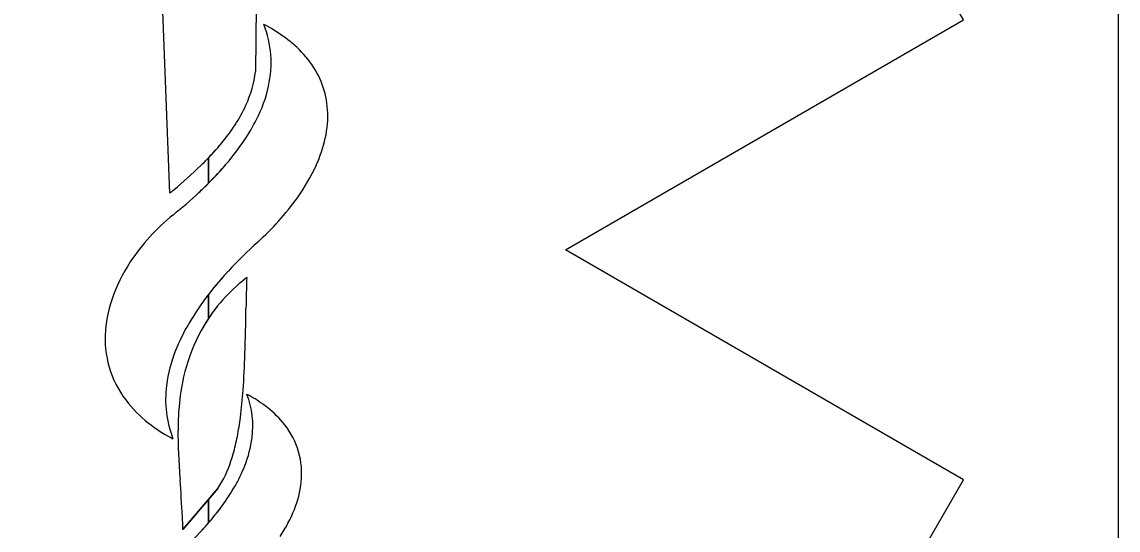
# Model space of a CAD drawing. Extents: x 42133 to 45533, y 41351 to 47951.
# Drawn here: x 42701.12 to 42722.07, y 47508.79 to 47518.5 of the extents above; entities that cross this region are included whole.
import ezdxf

# ---------------------------------------------------------------- set-up
doc = ezdxf.new("R2010")
doc.units = 0
doc.layers.add('P_TRAF_SIGN_SignDetails', color=7, linetype='Continuous')

msp = doc.modelspace()

# ---------------------------------------------------------------- linework, layer by layer
at = {"layer": 'P_TRAF_SIGN_SignDetails'}
msp.add_line((42722.068, 47529.911), (42722.068, 47498.42), dxfattribs=at)
msp.add_lwpolyline([(42711.503, 47514.146), (42719.114, 47518.54), (42715.528, 47524.752), (42707.917, 47520.358), (42707.917, 47529.146), (42700.744, 47529.146), (42700.744, 47520.358), (42693.134, 47524.752), (42689.547, 47518.54), (42697.158, 47514.146), (42689.547, 47509.752), (42693.134, 47503.54), (42700.744, 47507.934), (42700.744, 47499.146), (42707.917, 47499.146), (42707.917, 47507.934), (42715.528, 47503.54), (42719.114, 47509.752)], close=True, dxfattribs=at)
for points in [[(42704.681, 47527.161), (42704.681, 47529.146), (42700.744, 47529.146), (42700.744, 47520.358), (42693.134, 47524.752), (42689.547, 47518.54), (42697.158, 47514.146), (42689.547, 47509.752), (42693.134, 47503.54), (42700.744, 47507.934), (42700.744, 47499.146), (42707.917, 47499.146), (42707.917, 47507.934), (42715.528, 47503.54), (42719.114, 47509.752), (42711.503, 47514.146), (42719.114, 47518.54), (42715.528, 47524.752), (42707.917, 47520.358), (42707.917, 47529.146), (42704.683, 47529.146), (42704.683, 47527.161)], [(42704.681, 47527.161), (42704.681, 47529.146), (42700.744, 47529.146), (42700.744, 47520.358), (42693.134, 47524.752), (42689.547, 47518.54), (42697.158, 47514.146), (42689.547, 47509.752), (42693.134, 47503.54), (42700.744, 47507.934), (42700.744, 47499.146), (42707.917, 47499.146), (42707.917, 47507.934), (42715.528, 47503.54), (42719.114, 47509.752), (42711.503, 47514.146), (42719.114, 47518.54), (42715.528, 47524.752), (42707.917, 47520.358), (42707.917, 47529.146), (42704.683, 47529.146), (42704.683, 47527.161)], [(42705.672, 47526.247), (42705.578, 47517.553)], [(42705.672, 47526.247), (42705.578, 47517.553)], [(42705.672, 47526.247), (42705.578, 47517.553)], [(42703.941, 47515.228), (42703.637, 47523.173)], [(42703.941, 47515.228), (42703.637, 47523.173)], [(42703.941, 47515.228), (42703.637, 47523.173)], [(42704.681, 47515.416), (42704.681, 47515.901)], [(42704.681, 47515.416), (42704.681, 47515.901)], [(42704.683, 47515.903), (42704.683, 47515.418)], [(42704.683, 47515.903), (42704.683, 47515.418)], [(42704.681, 47512.834), (42704.681, 47513.292)], [(42704.681, 47512.834), (42704.681, 47513.292)], [(42704.683, 47513.293), (42704.683, 47512.836)], [(42704.683, 47513.293), (42704.683, 47512.836)], [(42704.193, 47508.806), (42704.861, 47509.588)], [(42704.861, 47509.588), (42704.683, 47509.379), (42704.683, 47508.93)], [(42704.861, 47509.588), (42704.683, 47509.379), (42704.683, 47508.93)], [(42704.681, 47508.928), (42704.681, 47509.378), (42704.193, 47508.806)], [(42704.681, 47508.928), (42704.681, 47509.378), (42704.193, 47508.806)]]:
    msp.add_lwpolyline(points, dxfattribs=at)
for centre, radius, start, end in [((42704.061, 47515.295), 3.575, 58.7891, 61.9983), ((42703.856, 47517.715), 2.022, 347.3398, 21.3556), ((42703.856, 47517.715), 2.022, 347.3398, 21.3556), ((42704.061, 47515.295), 3.575, 58.7891, 61.9983), ((42703.856, 47517.715), 2.022, 347.3398, 21.3556), ((42704.061, 47515.295), 3.575, 58.7891, 61.9983), ((42704.443, 47515.902), 2.858, 49.8456, 59.022), ((42704.443, 47515.902), 2.858, 49.8456, 59.022), ((42704.443, 47515.902), 2.858, 49.8456, 59.022), ((42704.899, 47516.436), 2.156, 37.1044, 49.9709), ((42704.899, 47516.436), 2.156, 37.1044, 49.9709), ((42704.899, 47516.436), 2.156, 37.1044, 49.9709), ((42705.287, 47516.721), 1.674, 3.4584, 37.3308), ((42705.287, 47516.721), 1.674, 3.4584, 37.3308), ((42705.287, 47516.721), 1.674, 3.4584, 37.3308), ((42703.435, 47517.805), 2.158, 335.452, 353.3033), ((42703.435, 47517.805), 2.158, 335.452, 353.3033), ((42703.435, 47517.805), 2.158, 335.452, 353.3033), ((42703.214, 47517.854), 2.68, 332.8817, 347.4454), ((42703.214, 47517.854), 2.68, 332.8817, 347.4454), ((42703.214, 47517.854), 2.68, 332.8817, 347.4454), ((42702.858, 47518.057), 2.787, 326.8061, 335.6659), ((42702.858, 47518.057), 2.787, 326.8061, 335.6659), ((42702.858, 47518.057), 2.787, 326.8061, 335.6659), ((42704.978, 47516.711), 1.984, 347.3513, 3.1987), ((42704.978, 47516.711), 1.984, 347.3513, 3.1987), ((42704.978, 47516.711), 1.984, 347.3513, 3.1987), ((42702.322, 47518.287), 3.671, 325.9652, 333.2077), ((42702.322, 47518.287), 3.671, 325.9652, 333.2077), ((42702.322, 47518.287), 3.671, 325.9652, 333.2077), ((42702.064, 47518.57), 3.732, 319.9935, 326.8908), ((42702.064, 47518.57), 3.732, 319.9935, 326.8908), ((42702.064, 47518.57), 3.732, 319.9935, 326.8908), ((42700.729, 47519.69), 5.475, 314.0603, 319.9886), ((42700.729, 47519.69), 5.475, 316.2254, 319.9886), ((42700.729, 47519.69), 5.475, 316.2254, 319.9886), ((42701.309, 47518.971), 4.893, 319.3609, 325.9706), ((42701.309, 47518.971), 4.893, 319.3609, 325.9706), ((42701.309, 47518.971), 4.893, 319.3609, 325.9706), ((42704.302, 47516.865), 2.676, 335.7742, 347.2982), ((42704.302, 47516.865), 2.676, 335.7742, 347.2982), ((42704.302, 47516.865), 2.676, 335.7742, 347.2982), ((42698.347, 47522.149), 8.899, 309.5987, 314.0723), ((42698.347, 47522.149), 8.899, 309.5987, 314.0723), ((42698.347, 47522.149), 8.899, 309.5987, 314.0723), ((42699.938, 47520.147), 6.699, 312.8925, 319.3625), ((42700.729, 47519.69), 5.475, 314.0603, 316.2027), ((42700.729, 47519.69), 5.475, 314.0603, 316.2027), ((42699.938, 47520.147), 6.699, 315.092, 319.3625), ((42699.938, 47520.147), 6.699, 315.092, 319.3625), ((42703.357, 47517.302), 3.718, 324.3939, 335.6181), ((42703.357, 47517.302), 3.718, 324.3939, 335.6181), ((42703.357, 47517.302), 3.718, 324.3939, 335.6181), ((42699.938, 47520.147), 6.699, 312.8925, 315.0738), ((42699.938, 47520.147), 6.699, 312.8925, 315.0738), ((42696.077, 47524.81), 12.397, 309.3757, 309.8454), ((42696.077, 47524.81), 12.397, 309.3757, 309.8454), ((42696.077, 47524.81), 12.397, 309.3757, 309.8454), ((42698.51, 47521.637), 8.763, 308.8186, 313.1055), ((42698.51, 47521.637), 8.763, 308.8186, 313.1055), ((42698.51, 47521.637), 8.763, 308.8186, 313.1055), ((42702.06, 47518.248), 5.323, 312.0269, 324.2471), ((42702.06, 47518.248), 5.323, 312.0269, 324.2471), ((42702.06, 47518.248), 5.323, 312.0269, 324.2471), ((42706.535, 47511.677), 4.028, 128.9614, 146.2757), ((42706.535, 47511.677), 4.028, 128.9614, 146.2757), ((42706.535, 47511.677), 4.028, 128.9614, 146.2757), ((42711.261, 47508.011), 8.441, 131.9032, 137.2551), ((42711.261, 47508.011), 8.441, 131.9032, 137.2551), ((42711.261, 47508.011), 8.441, 131.9032, 137.2551), ((42705.759, 47512.2), 3.091, 146.3471, 161.2938), ((42705.759, 47512.2), 3.091, 146.3471, 161.2938), ((42705.759, 47512.2), 3.091, 146.3471, 161.2938), ((42709.819, 47509.322), 6.493, 137.1155, 143.6539), ((42709.819, 47509.322), 6.493, 137.1155, 142.2884), ((42709.819, 47509.322), 6.493, 137.1155, 142.2884), ((42707.314, 47511.087), 3.161, 130.4252, 141.0335), ((42707.314, 47511.087), 3.161, 130.4252, 141.0335), ((42707.314, 47511.087), 3.161, 130.4252, 141.0335), ((42707.774, 47510.571), 3.852, 127.8052, 130.6669), ((42707.774, 47510.571), 3.852, 127.8052, 130.6669), ((42707.774, 47510.571), 3.852, 127.8052, 130.6669), ((42750.758, 47512.139), 45.369, 178.1365, 178.88), ((42750.758, 47512.139), 45.369, 178.1365, 178.88), ((42750.758, 47512.139), 45.369, 178.1365, 178.88), ((42709.819, 47509.322), 6.493, 142.31, 143.6539), ((42709.819, 47509.322), 6.493, 142.31, 143.6539), ((42705.096, 47512.428), 2.39, 161.351, 177.8615), ((42705.096, 47512.428), 2.39, 161.351, 177.8615), ((42705.096, 47512.428), 2.39, 161.351, 177.8615), ((42708.544, 47510.26), 4.909, 143.6503, 150.2061), ((42708.544, 47510.26), 4.909, 143.6503, 150.2061), ((42708.544, 47510.26), 4.909, 143.6503, 150.2061), ((42707.458, 47510.999), 3.328, 141.4325, 153.0063), ((42707.458, 47510.999), 3.328, 141.4325, 146.5011), ((42707.458, 47510.999), 3.328, 141.4325, 146.5011), ((42637.4, 47514.165), 68.008, 358.30771, 359.04046), ((42637.4, 47514.165), 68.008, 358.30771, 359.04046), ((42637.4, 47514.165), 68.008, 358.30771, 359.04046), ((42707.458, 47510.999), 3.328, 146.5479, 153.0063), ((42707.458, 47510.999), 3.328, 146.5479, 153.0063), ((42707.516, 47510.846), 3.726, 150.1754, 158.3553), ((42707.516, 47510.846), 3.726, 150.1754, 158.3553), ((42707.516, 47510.846), 3.726, 150.1754, 158.3553), ((42704.639, 47512.446), 1.933, 177.8888, 219.8007), ((42704.639, 47512.446), 1.933, 177.8888, 219.8007), ((42704.639, 47512.446), 1.933, 177.8888, 219.8007), ((42707.548, 47510.958), 3.427, 153.0663, 167.2181), ((42707.548, 47510.958), 3.427, 153.0663, 167.2181), ((42707.548, 47510.958), 3.427, 153.0663, 167.2181), ((42706.571, 47511.209), 2.714, 158.1145, 172.6569), ((42706.571, 47511.209), 2.714, 158.1145, 172.6569), ((42706.571, 47511.209), 2.714, 158.1145, 172.6569), ((42688.52, 47512.636), 16.864, 356.01, 358.3724), ((42688.52, 47512.636), 16.864, 356.01, 358.3724), ((42688.52, 47512.636), 16.864, 356.01, 358.3724), ((42705.945, 47511.287), 2.083, 172.5719, 201.1261), ((42705.945, 47511.287), 2.083, 172.5719, 201.1261), ((42705.945, 47511.287), 2.083, 172.5719, 201.1261), ((42708.267, 47510.801), 4.163, 167.301, 175.1628), ((42708.267, 47510.801), 4.163, 167.301, 175.1628), ((42708.267, 47510.801), 4.163, 167.301, 175.1628), ((42696.367, 47512.089), 8.998, 352.6974, 356.0067), ((42696.367, 47512.089), 8.998, 352.6974, 356.0067), ((42696.367, 47512.089), 8.998, 352.6974, 356.0067), ((42704.024, 47508.765), 2.965, 60.408, 61.9949), ((42703.845, 47510.776), 1.684, 352.5723, 21.1271), ((42703.845, 47510.776), 1.684, 352.5723, 21.1271), ((42704.024, 47508.765), 2.965, 60.408, 61.9949), ((42703.845, 47510.776), 1.684, 352.5723, 21.1271), ((42704.024, 47508.765), 2.965, 60.408, 61.9949), ((42704.233, 47509.112), 2.561, 52.0881, 60.6508), ((42704.233, 47509.112), 2.561, 52.0881, 60.6508), ((42704.233, 47509.112), 2.561, 52.0881, 60.6508), ((42705.041, 47512.766), 2.447, 219.5417, 233.6609), ((42705.041, 47512.766), 2.447, 219.5417, 233.6609), ((42705.041, 47512.766), 2.447, 219.5417, 233.6609), ((42709.788, 47510.673), 5.689, 175.1756, 179.8831), ((42709.788, 47510.673), 5.689, 175.1756, 179.8831), ((42709.788, 47510.673), 5.689, 175.1756, 179.8831), ((42704.637, 47509.616), 1.915, 38.2361, 52.3432), ((42704.637, 47509.616), 1.915, 38.2361, 52.3432), ((42704.637, 47509.616), 1.915, 38.2361, 52.3432), ((42699.425, 47511.705), 5.916, 349.0528, 352.6166), ((42699.425, 47511.705), 5.916, 349.0528, 352.6166), ((42699.425, 47511.705), 5.916, 349.0528, 352.6166), ((42705.46, 47513.308), 3.133, 233.3602, 242.2526), ((42705.46, 47513.308), 3.133, 233.3602, 242.2526), ((42705.46, 47513.308), 3.133, 233.3602, 242.2526), ((42704.979, 47509.879), 1.483, 353.4189, 38.4479), ((42704.979, 47509.879), 1.483, 353.4189, 38.4479), ((42704.979, 47509.879), 1.483, 353.4189, 38.4479), ((42713.112, 47510.667), 9.014, 179.8848, 182.8186), ((42713.112, 47510.667), 9.014, 179.8848, 182.8186), ((42713.112, 47510.667), 9.014, 179.8848, 182.8186), ((42701.187, 47511.369), 4.122, 344.1874, 348.9939), ((42701.187, 47511.369), 4.122, 344.1874, 348.9939), ((42701.187, 47511.369), 4.122, 344.1874, 348.9939), ((42703.339, 47510.839), 2.194, 338.1146, 352.6573), ((42703.339, 47510.839), 2.194, 338.1146, 352.6573), ((42703.339, 47510.839), 2.194, 338.1146, 352.6573), ((42725.131, 47511.26), 21.047, 182.8222, 184.1022), ((42725.131, 47511.26), 21.047, 182.8222, 184.1022), ((42725.131, 47511.26), 21.047, 182.8222, 184.1022), ((42702.785, 47510.894), 2.456, 331.2357, 344.6932), ((42702.785, 47510.894), 2.456, 331.2357, 344.6932), ((42702.785, 47510.894), 2.456, 331.2357, 344.6932), ((42702.575, 47511.132), 3.013, 330.1754, 338.3554), ((42702.575, 47511.132), 3.013, 330.1754, 338.3554), ((42702.575, 47511.132), 3.013, 330.1754, 338.3554), ((42673.244, 47507.398), 30.983, 3.0462, 4.3613), ((42673.244, 47507.398), 30.983, 3.0462, 4.3613), ((42673.244, 47507.398), 30.983, 3.0462, 4.3613), ((42703.389, 47510.585), 1.778, 325.8951, 330.605), ((42703.389, 47510.585), 1.778, 325.8951, 330.605), ((42703.389, 47510.585), 1.778, 325.8951, 330.605), ((42704.46, 47509.928), 2.005, 338.2664, 353.7051), ((42704.46, 47509.928), 2.005, 338.2664, 353.7051), ((42704.46, 47509.928), 2.005, 338.2664, 353.7051), ((42701.744, 47511.606), 3.969, 323.6502, 330.2061), ((42701.744, 47511.606), 3.969, 323.6502, 330.2061), ((42701.744, 47511.606), 3.969, 323.6502, 330.2061), ((42700.713, 47512.365), 5.25, 317.1154, 323.6538), ((42700.713, 47512.365), 5.25, 319.1347, 323.6538), ((42700.713, 47512.365), 5.25, 319.1347, 323.6538), ((42692.331, 47508.448), 11.868, 1.7268, 2.8823), ((42692.331, 47508.448), 11.868, 1.7268, 2.8823), ((42692.331, 47508.448), 11.868, 1.7268, 2.8823), ((42703.775, 47510.202), 2.743, 326.0532, 338.2542), ((42703.775, 47510.202), 2.743, 326.0532, 338.2542), ((42703.775, 47510.202), 2.743, 326.0532, 338.2542), ((42700.713, 47512.365), 5.25, 317.1154, 319.1097), ((42700.713, 47512.365), 5.25, 317.1154, 319.1097), ((42699.547, 47513.424), 6.825, 311.8992, 317.2551), ((42699.547, 47513.424), 6.825, 311.8992, 317.2551), ((42699.547, 47513.424), 6.825, 311.8992, 317.2551)]:
    msp.add_arc(centre, radius, start, end, dxfattribs=at)

doc.saveas('drawing.dxf')
